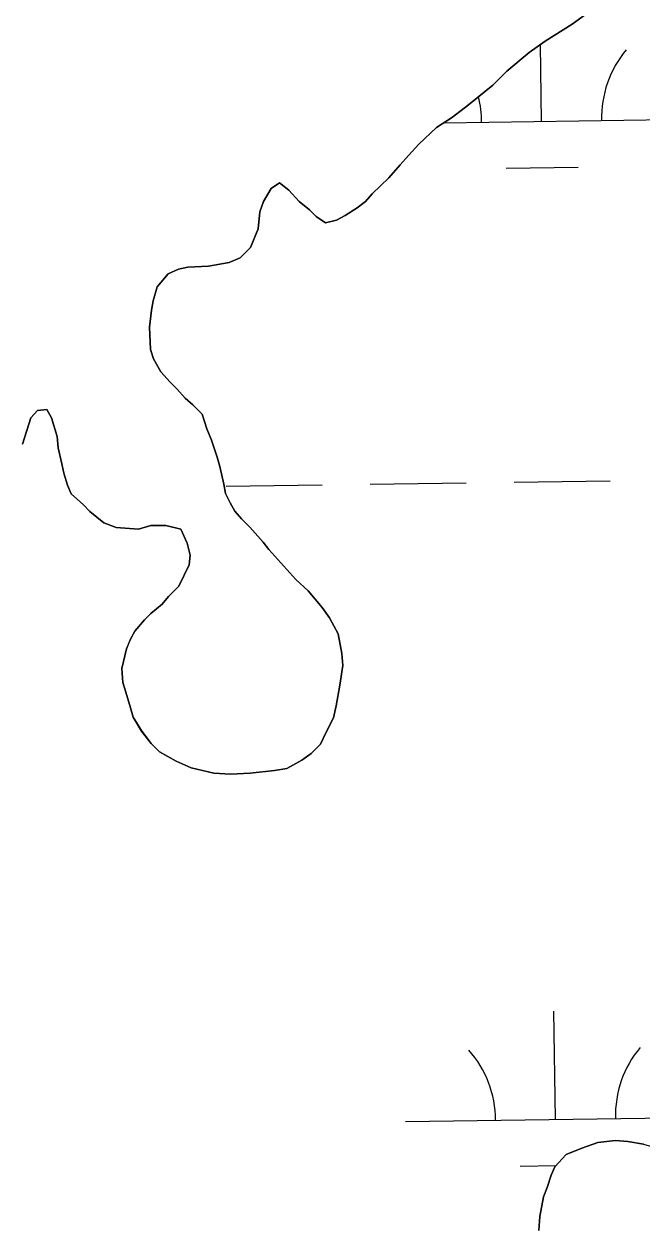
# Model space of a CAD drawing. Extents: x 3767014 to 3805179, y 361544 to 387384.
# Drawn here: x 3771570.7 to 3771776.7, y 381465.1 to 381867.1 of the extents above; entities that cross this region are included whole.
import ezdxf

# ---------------------------------------------------------------- set-up
doc = ezdxf.new("R2010")
doc.units = 0
doc.layers.add('V-TOPO-SHOR', color=7, linetype='Continuous')
doc.layers.add('V-WETL-SWMP', color=7, linetype='Continuous')

msp = doc.modelspace()

# ---------------------------------------------------------------- linework, layer by layer
at = {"layer": 'V-TOPO-SHOR'}
for points in [[(3771760.252, 381871.99), (3771753.398, 381866.99), (3771744.358, 381861.367), (3771739.06, 381857.617), (3771731.582, 381851.368), (3771726.909, 381846.685), (3771718.807, 381840.125), (3771713.509, 381836.064), (3771708.211, 381832.625), (3771702.292, 381827.003), (3771698.866, 381823.257), (3771696.062, 381820.134), (3771692.324, 381815.764), (3771686.715, 381810.453), (3771684.536, 381807.955), (3771681.73, 381805.768), (3771677.679, 381803.269), (3771674.873, 381801.704), (3771671.132, 381800.764), (3771668.01, 381802.945), (3771665.823, 381805.124), (3771662.389, 381807.928), (3771658.952, 381811.668), (3771655.831, 381814.158), (3771653.025, 381812.284), (3771650.537, 381807.914), (3771649.294, 381804.481)], [(3771649.294, 381804.481), (3771648.675, 381798.866), (3771646.187, 381792.626), (3771642.761, 381789.191), (3771639.019, 381787.626), (3771632.158, 381786.371), (3771625.297, 381786.049), (3771622.178, 381785.423), (3771618.75, 381783.858), (3771615.012, 381779.488), (3771613.769, 381774.806), (3771613.151, 381771.687), (3771612.532, 381766.071), (3771612.854, 381758.586), (3771613.794, 381755.469), (3771616.294, 381751.104), (3771619.418, 381747.676), (3771621.605, 381745.497), (3771624.415, 381742.38), (3771626.913, 381740.199), (3771630.034, 381737.084), (3771631.601, 381732.095), (3771633.166, 381728.353), (3771635.044, 381722.742), (3771635.984, 381719.625), (3771637.237, 381713.7), (3771637.866, 381710.581), (3771639.429, 381707.464), (3771640.991, 381704.658), (3771643.178, 381702.165), (3771645.988, 381699.362), (3771650.363, 381694.377), (3771652.237, 381691.882), (3771656.298, 381687.52), (3771661.293, 381681.913), (3771665.352, 381678.175), (3771670.038, 381672.566), (3771672.539, 381669.137), (3771675.353, 381663.837), (3771676.608, 381657.29), (3771676.925, 381653.235), (3771675.998, 381646.685), (3771674.757, 381639.82), (3771673.827, 381635.763), (3771671.336, 381630.77), (3771669.471, 381627.024), (3771666.356, 381623.901), (3771663.239, 381621.716), (3771658.252, 381618.902), (3771654.197, 381618.273), (3771646.089, 381617.327), (3771639.537, 381617.007), (3771633.924, 381617.313), (3771626.434, 381619.174), (3771621.441, 381621.351), (3771615.823, 381624.464), (3771613.013, 381627.27), (3771609.888, 381631.321), (3771607.076, 381635.994), (3771606.136, 381639.114), (3771604.572, 381644.414), (3771603.632, 381647.533), (3771603.312, 381652.211), (3771604.864, 381658.762), (3771606.11, 381661.883), (3771607.664, 381664.691), (3771610.779, 381668.439), (3771612.96, 381670.624), (3771616.7, 381673.749), (3771618.881, 381676.248), (3771622.307, 381679.682), (3771625.73, 381686.861), (3771626.039, 381689.98), (3771625.097, 381694.035), (3771622.907, 381698.71), (3771617.916, 381699.951), (3771612.925, 381699.945), (3771608.872, 381698.694), (3771601.385, 381699.306), (3771597.328, 381700.863), (3771592.644, 381704.598), (3771590.459, 381706.779), (3771586.4, 381710.517), (3771585.148, 381713.325), (3771583.895, 381717.378), (3771583.268, 381720.497), (3771582.015, 381725.797), (3771581.698, 381729.539), (3771579.817, 381735.775), (3771578.255, 381738.581), (3771575.138, 381738.265), (3771572.957, 381735.767), (3771570.159, 381727.03)], [(3771742.345, 381464.917), (3771742.65, 381469.597), (3771743.891, 381476.146), (3771745.132, 381479.267), (3771746.375, 381483.324), (3771747.62, 381486.132), (3771751.358, 381490.193), (3771756.658, 381492.383), (3771761.958, 381494.261), (3771767.883, 381494.891), (3771771.94, 381494.584), (3771777.243, 381493.654), (3771783.796, 381491.793), (3771787.853, 381488.989), (3771789.729, 381486.183), (3771790.047, 381482.13), (3771790.051, 381478.387), (3771790.68, 381474.02), (3771791.933, 381469.967), (3771797.551, 381467.479), (3771802.542, 381465.924)]]:
    msp.add_lwpolyline(points, dxfattribs=at)
at = {"layer": 'V-WETL-SWMP'}
for p, q in [((3771753.397, 381866.991), (3771760.253, 381871.99)), ((3771744.358, 381861.366), (3771753.397, 381866.991)), ((3771739.06, 381857.616), (3771744.358, 381861.366)), ((3771731.582, 381851.369), (3771739.06, 381857.616)), ((3771743.229, 381834.627), (3771742.872, 381860.314)), ((3771726.909, 381846.684), (3771731.582, 381851.369)), ((3771718.807, 381840.124), (3771726.909, 381846.684)), ((3771713.509, 381836.063), (3771718.807, 381840.124)), ((3771708.211, 381832.625), (3771713.509, 381836.063)), ((3771710.597, 381834.173), (3771793.224, 381835.321)), ((3771702.291, 381827.004), (3771708.211, 381832.625)), ((3771698.865, 381823.257), (3771702.291, 381827.004)), ((3771696.061, 381820.134), (3771698.865, 381823.257)), ((3771692.324, 381815.763), (3771696.061, 381820.134)), ((3771731.444, 381819.03), (3771755.442, 381819.364)), ((3771653.026, 381812.284), (3771655.831, 381814.159)), ((3771655.831, 381814.159), (3771658.953, 381811.667)), ((3771686.715, 381810.453), (3771692.324, 381815.763)), ((3771650.536, 381807.914), (3771653.026, 381812.284)), ((3771658.953, 381811.667), (3771662.389, 381807.928)), ((3771684.535, 381807.955), (3771686.715, 381810.453)), ((3771649.293, 381804.482), (3771650.536, 381807.914)), ((3771662.389, 381807.928), (3771665.823, 381805.125)), ((3771665.823, 381805.125), (3771668.01, 381802.945)), ((3771677.679, 381803.268), (3771681.73, 381805.768)), ((3771681.73, 381805.768), (3771684.535, 381807.955)), ((3771648.676, 381798.866), (3771649.293, 381804.482)), ((3771668.01, 381802.945), (3771671.131, 381800.765)), ((3771671.131, 381800.765), (3771674.873, 381801.705)), ((3771674.873, 381801.705), (3771677.679, 381803.268)), ((3771646.188, 381792.625), (3771648.676, 381798.866)), ((3771639.02, 381787.626), (3771642.761, 381789.19)), ((3771642.761, 381789.19), (3771646.188, 381792.625)), ((3771618.75, 381783.858), (3771622.179, 381785.422)), ((3771622.179, 381785.422), (3771625.297, 381786.049)), ((3771625.297, 381786.049), (3771632.159, 381786.37)), ((3771632.159, 381786.37), (3771639.02, 381787.626)), ((3771615.012, 381779.487), (3771618.75, 381783.858)), ((3771613.77, 381774.806), (3771615.012, 381779.487)), ((3771613.15, 381771.686), (3771613.77, 381774.806)), ((3771612.533, 381766.071), (3771613.15, 381771.686)), ((3771612.854, 381758.586), (3771612.533, 381766.071)), ((3771613.793, 381755.468), (3771612.854, 381758.586)), ((3771616.294, 381751.104), (3771613.793, 381755.468)), ((3771619.417, 381747.676), (3771616.294, 381751.104)), ((3771621.604, 381745.496), (3771619.417, 381747.676)), ((3771624.415, 381742.38), (3771621.604, 381745.496)), ((3771626.913, 381740.199), (3771624.415, 381742.38)), ((3771572.956, 381735.767), (3771575.137, 381738.265)), ((3771575.137, 381738.265), (3771578.255, 381738.581)), ((3771578.255, 381738.581), (3771579.818, 381735.776)), ((3771630.035, 381737.084), (3771626.913, 381740.199)), ((3771631.601, 381732.095), (3771630.035, 381737.084)), ((3771570.16, 381727.03), (3771572.956, 381735.767)), ((3771579.818, 381735.776), (3771581.697, 381729.539)), ((3771581.697, 381729.539), (3771582.014, 381725.797)), ((3771633.165, 381728.354), (3771631.601, 381732.095)), ((3771582.014, 381725.797), (3771583.268, 381720.496)), ((3771635.044, 381722.742), (3771633.165, 381728.354)), ((3771635.983, 381719.624), (3771635.044, 381722.742)), ((3771583.268, 381720.496), (3771583.896, 381717.377)), ((3771583.896, 381717.377), (3771585.148, 381713.324)), ((3771637.238, 381713.699), (3771635.983, 381719.624)), ((3771585.148, 381713.324), (3771586.399, 381710.518)), ((3771637.866, 381710.581), (3771637.238, 381713.699)), ((3771638.063, 381713.083), (3771670.06, 381713.528)), ((3771686.058, 381713.75), (3771718.055, 381714.194)), ((3771734.054, 381714.416), (3771766.051, 381714.861)), ((3771586.399, 381710.518), (3771590.459, 381706.78)), ((3771639.429, 381707.463), (3771637.866, 381710.581)), ((3771590.459, 381706.78), (3771592.645, 381704.599)), ((3771592.645, 381704.599), (3771597.328, 381700.862)), ((3771640.992, 381704.658), (3771639.429, 381707.463)), ((3771643.178, 381702.165), (3771640.992, 381704.658)), ((3771597.328, 381700.862), (3771601.385, 381699.307)), ((3771645.989, 381699.361), (3771643.178, 381702.165)), ((3771601.385, 381699.307), (3771608.872, 381698.693)), ((3771608.872, 381698.693), (3771612.925, 381699.945)), ((3771612.925, 381699.945), (3771617.916, 381699.951)), ((3771617.916, 381699.951), (3771622.908, 381698.71)), ((3771622.908, 381698.71), (3771625.097, 381694.034)), ((3771650.362, 381694.376), (3771645.989, 381699.361)), ((3771625.097, 381694.034), (3771626.038, 381689.98)), ((3771652.236, 381691.883), (3771650.362, 381694.376)), ((3771626.038, 381689.98), (3771625.729, 381686.86)), ((3771656.297, 381687.521), (3771652.236, 381691.883)), ((3771625.729, 381686.86), (3771622.307, 381679.682)), ((3771661.294, 381681.913), (3771656.297, 381687.521)), ((3771665.353, 381678.175), (3771661.294, 381681.913)), ((3771622.307, 381679.682), (3771618.88, 381676.247)), ((3771670.039, 381672.566), (3771665.353, 381678.175)), ((3771616.7, 381673.749), (3771612.961, 381670.625)), ((3771618.88, 381676.247), (3771616.7, 381673.749)), ((3771672.539, 381669.138), (3771670.039, 381672.566)), ((3771610.78, 381668.439), (3771607.665, 381664.692)), ((3771612.961, 381670.625), (3771610.78, 381668.439)), ((3771675.352, 381663.838), (3771672.539, 381669.138)), ((3771607.665, 381664.692), (3771606.109, 381661.883)), ((3771606.109, 381661.883), (3771604.865, 381658.762)), ((3771676.608, 381657.29), (3771675.352, 381663.838)), ((3771604.865, 381658.762), (3771603.313, 381652.21)), ((3771676.925, 381653.235), (3771676.608, 381657.29)), ((3771675.997, 381646.684), (3771676.925, 381653.235)), ((3771603.313, 381652.21), (3771603.631, 381647.532)), ((3771603.631, 381647.532), (3771604.571, 381644.414)), ((3771604.571, 381644.414), (3771606.137, 381639.113)), ((3771674.757, 381639.82), (3771675.997, 381646.684)), ((3771606.137, 381639.113), (3771607.076, 381635.995)), ((3771673.827, 381635.764), (3771674.757, 381639.82)), ((3771607.076, 381635.995), (3771609.889, 381631.32)), ((3771671.337, 381630.77), (3771673.827, 381635.764)), ((3771609.889, 381631.32), (3771613.013, 381627.269)), ((3771669.47, 381627.025), (3771671.337, 381630.77)), ((3771613.013, 381627.269), (3771615.824, 381624.465)), ((3771615.824, 381624.465), (3771621.442, 381621.352)), ((3771666.355, 381623.902), (3771669.47, 381627.025)), ((3771621.442, 381621.352), (3771626.435, 381619.175)), ((3771658.251, 381618.902), (3771663.238, 381621.715)), ((3771663.238, 381621.715), (3771666.355, 381623.902)), ((3771626.435, 381619.175), (3771633.924, 381617.313)), ((3771633.924, 381617.313), (3771639.538, 381617.007)), ((3771639.538, 381617.007), (3771646.088, 381617.327)), ((3771646.088, 381617.327), (3771654.197, 381618.273)), ((3771654.197, 381618.273), (3771658.251, 381618.902)), ((3771747.85, 381501.984), (3771747.35, 381537.98)), ((3771697.855, 381501.289), (3771797.845, 381502.678)), ((3771756.658, 381492.383), (3771751.358, 381490.193)), ((3771761.959, 381494.261), (3771756.658, 381492.383)), ((3771767.884, 381494.892), (3771761.959, 381494.261)), ((3771771.94, 381494.585), (3771767.884, 381494.892)), ((3771777.243, 381493.655), (3771771.94, 381494.585)), ((3771751.358, 381490.193), (3771747.62, 381486.133)), ((3771736.065, 381486.387), (3771748.007, 381486.553)), ((3771747.62, 381486.133), (3771746.376, 381483.325)), ((3771746.376, 381483.325), (3771745.133, 381479.268)), ((3771743.89, 381476.147), (3771742.65, 381469.596)), ((3771745.133, 381479.268), (3771743.89, 381476.147)), ((3771742.65, 381469.596), (3771742.344, 381464.917))]:
    msp.add_line(p, q, dxfattribs=at)
for centre, start, end in [((3771798.46, 381835.869), 140.02403, 181.56769), ((3771687.985, 381834.334), 0.02404, 13.99666), ((3771692.606, 381501.691), 0.02404, 41.5677), ((3771803.081, 381503.226), 140.02403, 181.56769)]:
    msp.add_arc(centre, 35.246, start, end, dxfattribs=at)

doc.saveas('drawing.dxf')
